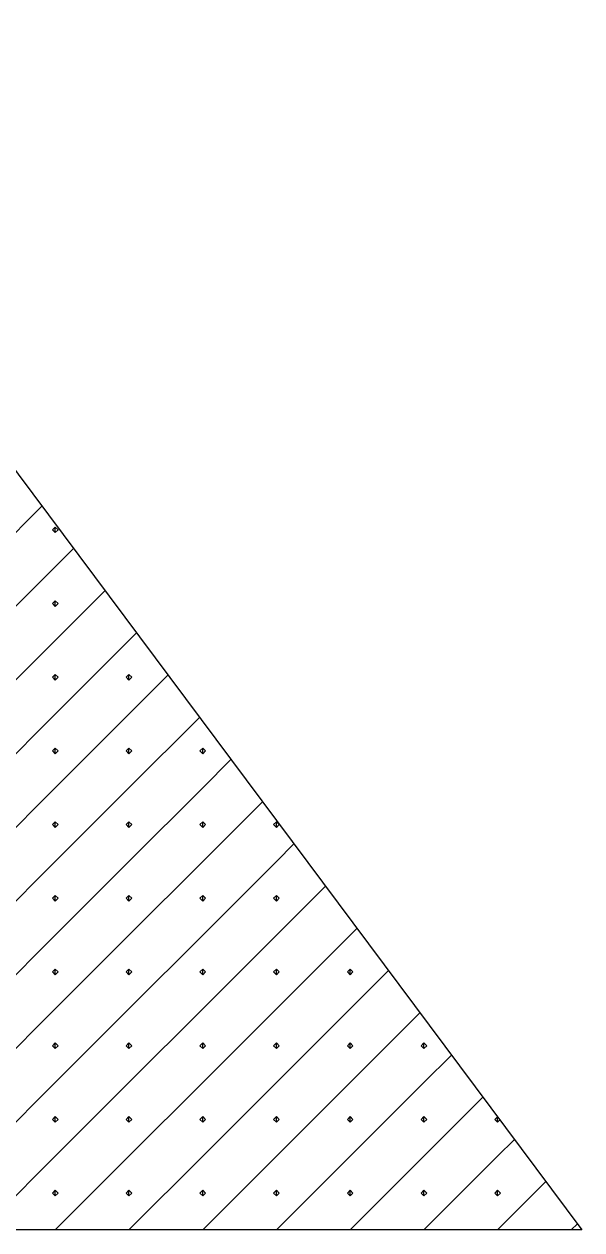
# Model space of a CAD drawing. Extents: x 1458 to 4498, y 17709 to 24109.
# Drawn here: x 2198.5 to 2231.2, y 17838.3 to 17909.1 of the extents above; entities that cross this region are included whole.
import ezdxf

# ---------------------------------------------------------------- set-up
doc = ezdxf.new("R2010")
doc.units = 0
doc.layers.add('P_TRAF_TCP_General', color=7, linetype='Continuous')

msp = doc.modelspace()

# ---------------------------------------------------------------- linework, layer by layer
at = {"layer": 'P_TRAF_TCP_General'}
for p, q in [((2196.006, 17877.279), (2199.552, 17880.825)), ((2200.168, 17879.442), (2200.332, 17879.606)), ((2200.332, 17879.278), (2200.168, 17879.442)), ((2200.332, 17879.278), (2200.332, 17879.606)), ((2200.332, 17879.278), (2200.332, 17879.606)), ((2200.332, 17879.606), (2200.496, 17879.442)), ((2200.496, 17879.442), (2200.332, 17879.278)), ((2200.332, 17877.279), (2201.4, 17878.347)), ((2196.006, 17872.953), (2200.332, 17877.279)), ((2200.332, 17872.953), (2203.248, 17875.869)), ((2200.168, 17875.116), (2200.332, 17875.28)), ((2200.332, 17874.952), (2200.168, 17875.116)), ((2200.332, 17874.952), (2200.332, 17875.28)), ((2200.332, 17874.952), (2200.332, 17875.28)), ((2200.332, 17875.28), (2200.496, 17875.116)), ((2200.496, 17875.116), (2200.332, 17874.952)), ((2204.658, 17872.953), (2205.096, 17873.391)), ((2196.006, 17868.626), (2200.332, 17872.953)), ((2200.332, 17868.626), (2204.658, 17872.953)), ((2200.168, 17870.789), (2200.332, 17870.953)), ((2200.332, 17870.625), (2200.168, 17870.789)), ((2200.332, 17870.625), (2200.332, 17870.953)), ((2200.332, 17870.625), (2200.332, 17870.953)), ((2200.332, 17870.953), (2200.496, 17870.789)), ((2200.496, 17870.789), (2200.332, 17870.625)), ((2204.494, 17870.789), (2204.658, 17870.953)), ((2204.658, 17870.625), (2204.494, 17870.789)), ((2204.658, 17870.625), (2204.658, 17870.953)), ((2204.658, 17870.625), (2204.658, 17870.953)), ((2204.658, 17870.953), (2204.822, 17870.789)), ((2204.658, 17868.626), (2206.945, 17870.913)), ((2204.822, 17870.789), (2204.658, 17870.625)), ((2196.006, 17864.3), (2200.332, 17868.626)), ((2200.332, 17864.3), (2204.658, 17868.626)), ((2204.658, 17864.3), (2208.793, 17868.435)), ((2200.168, 17866.463), (2200.332, 17866.627)), ((2200.332, 17866.299), (2200.168, 17866.463)), ((2200.332, 17866.299), (2200.332, 17866.627)), ((2200.332, 17866.299), (2200.332, 17866.627)), ((2200.332, 17866.627), (2200.496, 17866.463)), ((2200.496, 17866.463), (2200.332, 17866.299)), ((2204.494, 17866.463), (2204.658, 17866.627)), ((2204.658, 17866.299), (2204.494, 17866.463)), ((2204.658, 17866.299), (2204.658, 17866.627)), ((2204.658, 17866.299), (2204.658, 17866.627)), ((2204.658, 17866.627), (2204.822, 17866.463)), ((2204.822, 17866.463), (2204.658, 17866.299)), ((2208.821, 17866.463), (2208.985, 17866.627)), ((2208.985, 17866.299), (2208.821, 17866.463)), ((2208.985, 17866.299), (2208.985, 17866.627)), ((2208.985, 17866.299), (2208.985, 17866.627)), ((2208.985, 17866.627), (2209.149, 17866.463)), ((2209.149, 17866.463), (2208.985, 17866.299)), ((2208.985, 17864.3), (2210.641, 17865.956)), ((2196.006, 17859.974), (2200.332, 17864.3)), ((2200.332, 17859.974), (2204.658, 17864.3)), ((2204.658, 17859.974), (2208.985, 17864.3)), ((2208.985, 17859.974), (2212.489, 17863.478)), ((2200.168, 17862.137), (2200.332, 17862.301)), ((2200.332, 17861.973), (2200.168, 17862.137)), ((2200.332, 17861.973), (2200.332, 17862.301)), ((2200.332, 17861.973), (2200.332, 17862.301)), ((2200.332, 17862.301), (2200.496, 17862.137)), ((2200.496, 17862.137), (2200.332, 17861.973)), ((2204.494, 17862.137), (2204.658, 17862.301)), ((2204.658, 17861.973), (2204.494, 17862.137)), ((2204.658, 17861.973), (2204.658, 17862.301)), ((2204.658, 17861.973), (2204.658, 17862.301)), ((2204.658, 17862.301), (2204.822, 17862.137)), ((2204.822, 17862.137), (2204.658, 17861.973)), ((2208.821, 17862.137), (2208.985, 17862.301)), ((2208.985, 17861.973), (2208.821, 17862.137)), ((2208.985, 17861.973), (2208.985, 17862.301)), ((2208.985, 17861.973), (2208.985, 17862.301)), ((2208.985, 17862.301), (2209.149, 17862.137)), ((2209.149, 17862.137), (2208.985, 17861.973)), ((2213.147, 17862.137), (2213.311, 17862.301)), ((2213.311, 17861.973), (2213.147, 17862.137)), ((2213.311, 17861.973), (2213.311, 17862.301)), ((2213.311, 17861.973), (2213.311, 17862.301)), ((2213.311, 17862.301), (2213.475, 17862.137)), ((2213.475, 17862.137), (2213.311, 17861.973)), ((2213.311, 17859.974), (2214.337, 17861)), ((2196.006, 17855.647), (2200.332, 17859.974)), ((2200.332, 17855.647), (2204.658, 17859.974)), ((2204.658, 17855.647), (2208.985, 17859.974)), ((2208.985, 17855.647), (2213.311, 17859.974)), ((2213.311, 17855.647), (2216.186, 17858.522)), ((2200.168, 17857.81), (2200.332, 17857.974)), ((2200.332, 17857.646), (2200.168, 17857.81)), ((2200.332, 17857.647), (2200.332, 17857.974)), ((2200.332, 17857.647), (2200.332, 17857.974)), ((2200.332, 17857.974), (2200.496, 17857.81)), ((2200.496, 17857.81), (2200.332, 17857.646)), ((2204.494, 17857.81), (2204.658, 17857.974)), ((2204.658, 17857.646), (2204.494, 17857.81)), ((2204.658, 17857.647), (2204.658, 17857.974)), ((2204.658, 17857.647), (2204.658, 17857.974)), ((2204.658, 17857.974), (2204.822, 17857.81)), ((2204.822, 17857.81), (2204.658, 17857.646)), ((2208.821, 17857.81), (2208.985, 17857.974)), ((2208.985, 17857.646), (2208.821, 17857.81)), ((2208.985, 17857.647), (2208.985, 17857.974)), ((2208.985, 17857.647), (2208.985, 17857.974)), ((2208.985, 17857.974), (2209.149, 17857.81)), ((2209.149, 17857.81), (2208.985, 17857.646)), ((2213.147, 17857.81), (2213.311, 17857.974)), ((2213.311, 17857.646), (2213.147, 17857.81)), ((2213.311, 17857.647), (2213.311, 17857.974)), ((2213.311, 17857.647), (2213.311, 17857.974)), ((2213.311, 17857.974), (2213.475, 17857.81)), ((2213.475, 17857.81), (2213.311, 17857.646)), ((2196.006, 17851.321), (2200.332, 17855.647)), ((2200.332, 17851.321), (2204.658, 17855.647)), ((2204.658, 17851.321), (2208.985, 17855.647)), ((2208.985, 17851.321), (2213.311, 17855.647)), ((2213.311, 17851.321), (2217.637, 17855.647)), ((2217.637, 17855.647), (2218.034, 17856.044)), ((2200.168, 17853.484), (2200.332, 17853.648)), ((2200.332, 17853.32), (2200.168, 17853.484)), ((2200.332, 17853.32), (2200.332, 17853.648)), ((2200.332, 17853.32), (2200.332, 17853.648)), ((2200.332, 17853.648), (2200.496, 17853.484)), ((2200.496, 17853.484), (2200.332, 17853.32)), ((2204.494, 17853.484), (2204.658, 17853.648)), ((2204.658, 17853.32), (2204.494, 17853.484)), ((2204.658, 17853.32), (2204.658, 17853.648)), ((2204.658, 17853.32), (2204.658, 17853.648)), ((2204.658, 17853.648), (2204.822, 17853.484)), ((2204.822, 17853.484), (2204.658, 17853.32)), ((2208.821, 17853.484), (2208.985, 17853.648)), ((2208.985, 17853.32), (2208.821, 17853.484)), ((2208.985, 17853.32), (2208.985, 17853.648)), ((2208.985, 17853.32), (2208.985, 17853.648)), ((2208.985, 17853.648), (2209.149, 17853.484)), ((2209.149, 17853.484), (2208.985, 17853.32)), ((2213.147, 17853.484), (2213.311, 17853.648)), ((2213.311, 17853.32), (2213.147, 17853.484)), ((2213.311, 17853.32), (2213.311, 17853.648)), ((2213.311, 17853.32), (2213.311, 17853.648)), ((2213.311, 17853.648), (2213.475, 17853.484)), ((2213.475, 17853.484), (2213.311, 17853.32)), ((2217.473, 17853.484), (2217.637, 17853.648)), ((2217.637, 17853.32), (2217.473, 17853.484)), ((2217.637, 17853.32), (2217.637, 17853.648)), ((2217.637, 17853.32), (2217.637, 17853.648)), ((2217.637, 17853.648), (2217.801, 17853.484)), ((2217.637, 17851.321), (2219.882, 17853.566)), ((2217.801, 17853.484), (2217.637, 17853.32)), ((2196.006, 17846.995), (2200.332, 17851.321)), ((2200.332, 17846.995), (2204.658, 17851.321)), ((2204.658, 17846.995), (2208.985, 17851.321)), ((2208.985, 17846.995), (2213.311, 17851.321)), ((2213.311, 17846.995), (2217.637, 17851.321)), ((2217.637, 17846.995), (2221.73, 17851.088)), ((2200.168, 17849.158), (2200.332, 17849.322)), ((2200.332, 17848.994), (2200.332, 17849.322)), ((2200.332, 17848.994), (2200.332, 17849.322)), ((2200.332, 17849.322), (2200.496, 17849.158)), ((2204.494, 17849.158), (2204.658, 17849.322)), ((2204.658, 17848.994), (2204.658, 17849.322)), ((2204.658, 17848.994), (2204.658, 17849.322)), ((2204.658, 17849.322), (2204.822, 17849.158)), ((2208.821, 17849.158), (2208.985, 17849.322)), ((2208.985, 17848.994), (2208.985, 17849.322)), ((2208.985, 17848.994), (2208.985, 17849.322)), ((2208.985, 17849.322), (2209.149, 17849.158)), ((2213.147, 17849.158), (2213.311, 17849.322)), ((2213.311, 17848.994), (2213.311, 17849.322)), ((2213.311, 17848.994), (2213.311, 17849.322)), ((2213.311, 17849.322), (2213.475, 17849.158)), ((2217.473, 17849.158), (2217.637, 17849.322)), ((2217.637, 17848.994), (2217.637, 17849.322)), ((2217.637, 17848.994), (2217.637, 17849.322)), ((2217.637, 17849.322), (2217.801, 17849.158)), ((2221.8, 17849.158), (2221.964, 17849.322)), ((2221.964, 17848.994), (2221.964, 17849.322)), ((2221.964, 17848.994), (2221.964, 17849.322)), ((2221.964, 17849.322), (2222.128, 17849.158)), ((2200.332, 17848.994), (2200.168, 17849.158)), ((2200.496, 17849.158), (2200.332, 17848.994)), ((2204.658, 17848.994), (2204.494, 17849.158)), ((2204.822, 17849.158), (2204.658, 17848.994)), ((2208.985, 17848.994), (2208.821, 17849.158)), ((2209.149, 17849.158), (2208.985, 17848.994)), ((2213.311, 17848.994), (2213.147, 17849.158)), ((2213.475, 17849.158), (2213.311, 17848.994)), ((2217.637, 17848.994), (2217.473, 17849.158)), ((2217.801, 17849.158), (2217.637, 17848.994)), ((2221.964, 17848.994), (2221.8, 17849.158)), ((2222.128, 17849.158), (2221.964, 17848.994)), ((2221.964, 17846.995), (2223.578, 17848.61)), ((2196.006, 17842.668), (2200.332, 17846.995)), ((2200.332, 17842.668), (2204.658, 17846.995)), ((2204.658, 17842.668), (2208.985, 17846.995)), ((2208.985, 17842.668), (2213.311, 17846.995)), ((2213.311, 17842.668), (2217.637, 17846.995)), ((2217.637, 17842.668), (2221.964, 17846.995)), ((2221.964, 17842.668), (2225.427, 17846.131)), ((2200.168, 17844.832), (2200.332, 17844.996)), ((2200.332, 17844.668), (2200.332, 17844.996)), ((2200.332, 17844.668), (2200.332, 17844.996)), ((2200.332, 17844.996), (2200.496, 17844.832)), ((2204.494, 17844.832), (2204.658, 17844.996)), ((2204.658, 17844.668), (2204.658, 17844.996)), ((2204.658, 17844.668), (2204.658, 17844.996)), ((2204.658, 17844.996), (2204.822, 17844.832)), ((2208.821, 17844.832), (2208.985, 17844.996)), ((2208.985, 17844.668), (2208.985, 17844.996)), ((2208.985, 17844.668), (2208.985, 17844.996)), ((2208.985, 17844.996), (2209.149, 17844.832)), ((2213.147, 17844.832), (2213.311, 17844.996)), ((2213.311, 17844.668), (2213.311, 17844.996)), ((2213.311, 17844.668), (2213.311, 17844.996)), ((2213.311, 17844.996), (2213.475, 17844.832)), ((2217.473, 17844.832), (2217.637, 17844.996)), ((2217.637, 17844.668), (2217.637, 17844.996)), ((2217.637, 17844.668), (2217.637, 17844.996)), ((2217.637, 17844.996), (2217.801, 17844.832)), ((2221.8, 17844.832), (2221.964, 17844.996)), ((2221.964, 17844.668), (2221.964, 17844.996)), ((2221.964, 17844.668), (2221.964, 17844.996)), ((2221.964, 17844.996), (2222.128, 17844.832)), ((2226.126, 17844.832), (2226.281, 17844.986)), ((2226.29, 17844.668), (2226.29, 17844.974)), ((2226.29, 17844.668), (2226.29, 17844.974)), ((2200.332, 17844.668), (2200.168, 17844.832)), ((2200.496, 17844.832), (2200.332, 17844.668)), ((2204.658, 17844.668), (2204.494, 17844.832)), ((2204.822, 17844.832), (2204.658, 17844.668)), ((2208.985, 17844.668), (2208.821, 17844.832)), ((2209.149, 17844.832), (2208.985, 17844.668)), ((2213.311, 17844.668), (2213.147, 17844.832)), ((2213.475, 17844.832), (2213.311, 17844.668)), ((2217.637, 17844.668), (2217.473, 17844.832)), ((2217.801, 17844.832), (2217.637, 17844.668)), ((2221.964, 17844.668), (2221.8, 17844.832)), ((2222.128, 17844.832), (2221.964, 17844.668)), ((2226.29, 17844.668), (2226.126, 17844.832)), ((2226.421, 17844.798), (2226.29, 17844.668)), ((2226.29, 17842.668), (2227.275, 17843.653)), ((2196.006, 17838.342), (2200.332, 17842.668)), ((2200.332, 17838.342), (2204.658, 17842.668)), ((2204.658, 17838.342), (2208.985, 17842.668)), ((2208.985, 17838.342), (2213.311, 17842.668)), ((2213.311, 17838.342), (2217.637, 17842.668)), ((2217.637, 17838.342), (2221.964, 17842.668)), ((2221.964, 17838.342), (2226.29, 17842.668)), ((2226.29, 17838.342), (2229.123, 17841.175)), ((2200.168, 17840.505), (2200.332, 17840.669)), ((2200.332, 17840.341), (2200.168, 17840.505)), ((2200.332, 17840.341), (2200.332, 17840.669)), ((2200.332, 17840.341), (2200.332, 17840.669)), ((2200.332, 17840.669), (2200.496, 17840.505)), ((2200.496, 17840.505), (2200.332, 17840.341)), ((2204.494, 17840.505), (2204.658, 17840.669)), ((2204.658, 17840.341), (2204.494, 17840.505)), ((2204.658, 17840.341), (2204.658, 17840.669)), ((2204.658, 17840.341), (2204.658, 17840.669)), ((2204.658, 17840.669), (2204.822, 17840.505)), ((2204.822, 17840.505), (2204.658, 17840.341)), ((2208.821, 17840.505), (2208.985, 17840.669)), ((2208.985, 17840.341), (2208.821, 17840.505)), ((2208.985, 17840.341), (2208.985, 17840.669)), ((2208.985, 17840.341), (2208.985, 17840.669)), ((2208.985, 17840.669), (2209.149, 17840.505)), ((2209.149, 17840.505), (2208.985, 17840.341)), ((2213.147, 17840.505), (2213.311, 17840.669)), ((2213.311, 17840.341), (2213.147, 17840.505)), ((2213.311, 17840.341), (2213.311, 17840.669)), ((2213.311, 17840.341), (2213.311, 17840.669)), ((2213.311, 17840.669), (2213.475, 17840.505)), ((2213.475, 17840.505), (2213.311, 17840.341)), ((2217.473, 17840.505), (2217.637, 17840.669)), ((2217.637, 17840.341), (2217.473, 17840.505)), ((2217.637, 17840.341), (2217.637, 17840.669)), ((2217.637, 17840.341), (2217.637, 17840.669)), ((2217.637, 17840.669), (2217.801, 17840.505)), ((2217.801, 17840.505), (2217.637, 17840.341)), ((2221.8, 17840.505), (2221.964, 17840.669)), ((2221.964, 17840.341), (2221.8, 17840.505)), ((2221.964, 17840.341), (2221.964, 17840.669)), ((2221.964, 17840.341), (2221.964, 17840.669)), ((2221.964, 17840.669), (2222.128, 17840.505)), ((2222.128, 17840.505), (2221.964, 17840.341)), ((2226.126, 17840.505), (2226.29, 17840.669)), ((2226.29, 17840.341), (2226.126, 17840.505)), ((2226.29, 17840.341), (2226.29, 17840.669)), ((2226.29, 17840.341), (2226.29, 17840.669)), ((2226.29, 17840.669), (2226.454, 17840.505)), ((2226.454, 17840.505), (2226.29, 17840.341)), ((2230.616, 17838.342), (2230.971, 17838.697))]:
    msp.add_line(p, q, dxfattribs=at)
msp.add_lwpolyline([(2135.437, 17838.342), (2178.438, 17909.136), (2231.236, 17838.342)], close=True, dxfattribs=at)

doc.saveas('drawing.dxf')
